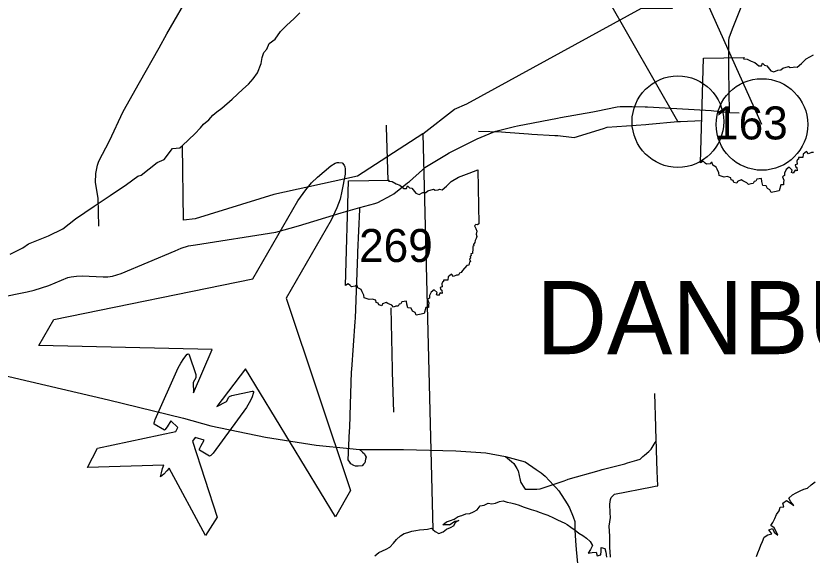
# Model space of a CAD drawing. Extents: x -232 to 448, y 619 to 1059.
# Drawn here: x 355.61 to 377.89, y 870.98 to 886.08 of the extents above; entities that cross this region are included whole.
import ezdxf

# ---------------------------------------------------------------- set-up
doc = ezdxf.new("R2010")
doc.units = 0
doc.layers.add('Default', color=7, linetype='Continuous')

msp = doc.modelspace()

# ---------------------------------------------------------------- linework, layer by layer
at = {"layer": 'Default'}
for p, q in [((376.487, 883.039), (344.65, 953.992)), ((374.135, 883.118), (334.343, 952.927)), ((374.768, 881.968), (374.85, 884.896)), ((374.768, 881.968), (374.85, 884.896)), ((364.834, 878.534), (364.916, 881.463)), ((364.834, 878.534), (364.916, 881.463))]:
    msp.add_line(p, q, dxfattribs=at)
for points in [[(366.994, 882.773), (367.884, 883.472), (368.228, 883.62), (373.118, 886.296), (373.988, 886.299), (373.964, 887.507), (373.707, 887.722), (373.664, 888.885), (372.529, 888.93), (372.464, 889.549), (372.471, 890.292), (375.197, 893.063), (376.044, 893.55), (376.42, 893.705), (376.405, 894.256), (377.369, 894.815), (377.448, 894.903), (377.5, 895.041), (377.67, 896.145)], [(357.931, 880.195), (357.914, 880.974), (357.841, 881.411), (357.845, 881.662), (357.89, 881.901), (357.926, 882.013), (358.231, 882.581), (358.614, 883.406), (359.068, 884.213), (359.62, 885.189), (359.837, 885.578), (360.513, 886.763), (361.017, 887.665), (361.302, 888.155), (361.695, 888.852), (361.924, 889.243), (362.027, 889.399), (362.418, 889.777), (362.694, 890.057)], [(375.562, 884.836), (375.561, 885.123), (375.561, 885.219), (375.565, 885.382), (375.567, 885.467), (375.664, 885.72), (375.699, 885.812), (375.942, 886.415), (375.975, 886.497), (376.026, 886.708), (376.043, 886.78), (376.035, 887.051), (376.033, 887.114), (376.029, 887.233)], [(360.617, 882.778), (360.772, 882.948), (360.86, 883.05), (361.01, 883.168), (361.116, 883.3), (361.231, 883.391), (361.368, 883.494), (361.66, 883.752), (361.964, 884.026), (362.12, 884.17), (362.246, 884.315), (362.367, 884.482), (362.472, 884.748), (362.503, 884.917), (362.546, 885.056), (362.636, 885.146), (362.698, 885.305), (362.864, 885.431), (363.017, 885.647), (363.178, 885.816), (363.399, 886.011), (363.553, 886.169)], [(374.85, 884.896), (375.987, 884.916), (375.969, 884.88), (376.076, 884.873), (376.19, 884.81), (376.286, 884.771), (376.404, 884.678), (376.475, 884.679), (376.505, 884.755), (376.559, 884.696), (376.623, 884.685), (376.733, 884.545), (376.825, 884.515), (376.934, 884.563), (377.016, 884.571), (377.076, 884.618), (377.232, 884.659), (377.276, 884.635), (377.358, 884.64), (377.4, 884.658), (377.472, 884.641), (377.598, 884.748), (377.729, 884.874), (377.93, 884.992)], [(374.85, 884.896), (375.987, 884.916), (375.969, 884.88), (376.076, 884.873), (376.19, 884.81), (376.286, 884.771), (376.404, 884.678), (376.475, 884.679), (376.505, 884.755), (376.559, 884.696), (376.623, 884.685), (376.733, 884.545), (376.825, 884.515), (376.934, 884.563), (377.016, 884.571), (377.076, 884.618), (377.232, 884.659), (377.276, 884.635), (377.358, 884.64), (377.4, 884.658), (377.472, 884.641), (377.598, 884.748), (377.729, 884.874), (377.93, 884.992)], [(375.584, 883.378), (375.564, 884.57), (375.563, 884.635), (375.562, 884.836)], [(365.232, 880.712), (365.65, 880.828), (365.737, 880.852), (366.117, 881.061), (366.188, 881.1), (366.569, 881.404), (366.622, 881.446), (366.984, 881.773), (367.055, 881.836), (367.659, 882.199), (367.732, 882.243), (368.459, 882.606), (368.519, 882.635), (368.968, 882.826), (369.04, 882.856), (369.566, 882.982), (369.651, 883.003), (370.768, 883.218), (370.852, 883.234), (371.758, 883.397), (371.85, 883.413), (372.435, 883.529), (372.518, 883.545), (372.851, 883.542)], [(372.851, 883.542), (373.222, 883.538), (373.222, 883.538), (373.281, 883.537), (374.435, 883.468)], [(374.435, 883.468), (375.066, 883.43), (375.139, 883.426), (375.516, 883.386), (375.584, 883.378), (375.854, 883.37)], [(366.029, 881.482), (365.982, 882.961), (365.98, 883.02)], [(368.553, 882.853), (369.203, 882.832), (369.308, 882.828), (369.956, 882.778), (370.045, 882.771), (370.694, 882.734), (370.778, 882.729), (371.155, 882.686), (371.229, 882.678), (372.058, 882.93), (372.16, 882.961), (373.24, 883.043), (373.325, 883.049), (374.135, 883.118), (374.208, 883.124), (374.801, 883.146)], [(360.267, 882.447), (360.617, 882.778)], [(366.994, 882.773), (365.168, 881.592), (362.828, 881.077), (360.628, 880.396), (360.296, 880.357), (360.267, 882.447)], [(366.994, 882.773), (367.278, 871.693)], [(355.451, 879.411), (355.804, 879.586), (355.961, 879.695), (356.522, 879.917), (356.925, 880.121), (357.28, 880.398), (357.801, 880.752), (358.251, 881.046), (358.703, 881.357), (359.02, 881.587), (359.11, 881.619), (359.561, 881.978), (359.759, 882.059), (359.989, 882.363), (360.198, 882.382)], [(360.198, 882.382), (360.267, 882.447)], [(377.934, 882.256), (377.878, 882.256), (377.792, 882.218), (377.737, 882.283), (377.641, 882.204), (377.629, 882.113), (377.507, 882.116), (377.512, 882.07), (377.485, 882.056), (377.46, 882.01), (377.474, 881.928), (377.417, 881.907), (377.424, 881.859), (377.461, 881.83), (377.477, 881.739), (377.416, 881.757), (377.366, 881.68), (377.315, 881.698), (377.332, 881.764), (377.245, 881.842), (377.163, 881.779), (377.121, 881.679), (377.12, 881.611), (377.059, 881.571), (377.098, 881.475), (377.091, 881.41), (377.092, 881.348), (377.016, 881.35), (376.97, 881.182)], [(377.934, 882.256), (377.878, 882.256), (377.792, 882.218), (377.737, 882.283), (377.641, 882.204), (377.629, 882.113), (377.507, 882.116), (377.512, 882.07), (377.485, 882.056), (377.46, 882.01), (377.474, 881.928), (377.417, 881.907), (377.424, 881.859), (377.461, 881.83), (377.477, 881.739), (377.416, 881.757), (377.366, 881.68), (377.315, 881.698), (377.332, 881.764), (377.245, 881.842), (377.163, 881.779), (377.121, 881.679), (377.12, 881.611), (377.059, 881.571), (377.098, 881.475), (377.091, 881.41), (377.092, 881.348), (377.016, 881.35), (376.97, 881.182)], [(361.099, 876.736), (356.249, 876.846), (356.671, 877.578), (362.24, 878.712), (363.502, 880.898), (363.721, 881.21), (363.883, 881.402), (364.052, 881.563), (364.419, 881.878), (364.548, 881.955), (364.601, 881.972), (364.649, 881.979), (364.74, 881.968)], [(364.74, 881.968), (364.796, 881.895), (364.813, 881.849), (364.825, 881.795), (364.823, 881.645), (364.734, 881.169), (364.679, 880.943), (364.594, 880.706), (364.433, 880.361), (363.171, 878.174), (364.973, 872.785), (364.55, 872.053), (362.03, 876.199)], [(376.97, 881.182), (376.837, 881.149), (376.745, 881.13), (376.713, 881.207), (376.647, 881.247), (376.604, 881.324), (376.509, 881.334), (376.487, 881.44), (376.476, 881.526), (376.347, 881.504), (376.312, 881.452), (376.266, 881.438), (376.239, 881.385), (376.177, 881.381), (376.11, 881.356), (376.066, 881.408), (375.956, 881.46), (375.907, 881.486), (375.803, 881.445), (375.781, 881.395), (375.699, 881.417), (375.68, 881.472), (375.63, 881.489), (375.619, 881.547), (375.513, 881.578), (375.431, 881.566), (375.288, 881.613), (375.279, 881.689), (375.23, 881.783), (375.205, 881.848), (375.114, 881.897), (375.096, 881.975), (375.067, 881.972), (375.04, 881.941), (374.94, 881.927), (374.899, 881.958), (374.843, 882.012), (374.768, 881.968)], [(376.97, 881.182), (376.837, 881.149), (376.745, 881.13), (376.713, 881.207), (376.647, 881.247), (376.604, 881.324), (376.509, 881.334), (376.487, 881.44), (376.476, 881.526), (376.347, 881.504), (376.312, 881.452), (376.266, 881.438), (376.239, 881.385), (376.177, 881.381), (376.11, 881.356), (376.066, 881.408), (375.956, 881.46), (375.907, 881.486), (375.803, 881.445), (375.781, 881.395), (375.699, 881.417), (375.68, 881.472), (375.63, 881.489), (375.619, 881.547), (375.513, 881.578), (375.431, 881.566), (375.288, 881.613), (375.279, 881.689), (375.23, 881.783), (375.205, 881.848), (375.114, 881.897), (375.096, 881.975), (375.067, 881.972), (375.04, 881.941), (374.94, 881.927), (374.899, 881.958), (374.843, 882.012), (374.768, 881.968)], [(364.916, 881.463), (366.052, 881.483), (366.034, 881.447), (366.142, 881.44), (366.255, 881.377), (366.352, 881.338), (366.47, 881.244), (366.54, 881.245), (366.57, 881.322), (366.624, 881.263), (366.688, 881.252), (366.799, 881.112), (366.89, 881.082), (367, 881.13), (367.082, 881.138), (367.141, 881.185), (367.297, 881.226), (367.341, 881.202), (367.423, 881.206), (367.465, 881.224), (367.537, 881.208), (367.664, 881.315), (367.794, 881.44), (367.995, 881.559), (368.295, 881.671), (368.532, 881.772), (368.566, 880.252)], [(364.916, 881.463), (366.052, 881.483), (366.034, 881.447), (366.142, 881.44), (366.255, 881.377), (366.352, 881.338), (366.47, 881.244), (366.54, 881.245), (366.57, 881.322), (366.624, 881.263), (366.688, 881.252), (366.799, 881.112), (366.89, 881.082), (367, 881.13), (367.082, 881.138), (367.141, 881.185), (367.297, 881.226), (367.341, 881.202), (367.423, 881.206), (367.465, 881.224), (367.537, 881.208), (367.664, 881.315), (367.794, 881.44), (367.995, 881.559), (368.295, 881.671), (368.532, 881.772), (368.566, 880.252)], [(352.707, 877.891), (353.166, 877.905), (353.966, 877.992), (355.128, 878.189), (355.926, 878.352), (356.118, 878.397), (356.527, 878.534), (357.063, 878.753), (357.154, 878.771), (357.309, 878.794), (357.467, 878.799), (358.053, 878.772), (358.179, 878.775), (358.315, 878.795), (358.555, 878.865), (360.062, 879.503), (360.237, 879.575), (360.438, 879.636), (360.638, 879.667), (362.886, 880.025), (363.513, 880.2), (364.708, 880.562), (365.232, 880.712)], [(364.964, 874.892), (365.004, 876.113), (365.006, 876.173), (365.108, 877.523), (365.115, 877.611), (365.176, 879.398), (365.179, 879.465), (365.23, 880.656), (365.23, 880.656), (365.232, 880.712)], [(368.566, 880.252), (368.531, 880.23), (368.477, 880.24), (368.44, 880.198), (368.485, 880.127), (368.507, 880.051), (368.488, 879.969), (368.506, 879.9), (368.494, 879.843), (368.459, 879.786), (368.448, 879.732), (368.419, 879.675), (368.421, 879.643), (368.393, 879.618), (368.398, 879.522), (368.384, 879.47), (368.389, 879.424), (368.344, 879.412), (368.354, 879.375), (368.326, 879.346), (368.332, 879.296), (368.299, 879.264), (368.331, 879.2), (368.306, 879.18), (368.285, 879.103), (368.227, 879.087), (368.111, 878.945), (368.071, 878.891), (368.025, 878.878), (367.999, 878.823), (367.943, 878.823), (367.858, 878.785), (367.803, 878.85), (367.706, 878.771), (367.695, 878.68), (367.572, 878.683), (367.577, 878.637), (367.55, 878.623), (367.525, 878.577), (367.539, 878.495), (367.482, 878.474), (367.489, 878.426), (367.526, 878.397), (367.542, 878.306), (367.481, 878.324), (367.431, 878.247), (367.38, 878.265), (367.397, 878.33), (367.31, 878.409), (367.229, 878.346), (367.186, 878.246), (367.185, 878.178), (367.124, 878.138), (367.163, 878.042), (367.156, 877.977), (367.158, 877.914), (367.081, 877.917), (367.035, 877.748)], [(368.566, 880.252), (368.531, 880.23), (368.477, 880.24), (368.44, 880.198), (368.485, 880.127), (368.507, 880.051), (368.488, 879.969), (368.506, 879.9), (368.494, 879.843), (368.459, 879.786), (368.448, 879.732), (368.419, 879.675), (368.421, 879.643), (368.393, 879.618), (368.398, 879.522), (368.384, 879.47), (368.389, 879.424), (368.344, 879.412), (368.354, 879.375), (368.326, 879.346), (368.332, 879.296), (368.299, 879.264), (368.331, 879.2), (368.306, 879.18), (368.285, 879.103), (368.227, 879.087), (368.111, 878.945), (368.071, 878.891), (368.025, 878.878), (367.999, 878.823), (367.943, 878.823), (367.858, 878.785), (367.803, 878.85), (367.706, 878.771), (367.695, 878.68), (367.572, 878.683), (367.577, 878.637), (367.55, 878.623), (367.525, 878.577), (367.539, 878.495), (367.482, 878.474), (367.489, 878.426), (367.526, 878.397), (367.542, 878.306), (367.481, 878.324), (367.431, 878.247), (367.38, 878.265), (367.397, 878.33), (367.31, 878.409), (367.229, 878.346), (367.186, 878.246), (367.185, 878.178), (367.124, 878.138), (367.163, 878.042), (367.156, 877.977), (367.158, 877.914), (367.081, 877.917), (367.035, 877.748)], [(367.035, 877.748), (366.902, 877.716), (366.81, 877.697), (366.778, 877.774), (366.712, 877.814), (366.669, 877.891), (366.575, 877.901), (366.552, 878.007), (366.542, 878.092), (366.412, 878.071), (366.377, 878.019), (366.331, 878.005), (366.305, 877.952), (366.242, 877.948), (366.175, 877.923), (366.131, 877.974), (366.021, 878.026), (365.972, 878.053), (365.869, 878.012), (365.847, 877.962), (365.764, 877.984), (365.745, 878.039), (365.695, 878.056), (365.684, 878.114), (365.578, 878.145), (365.497, 878.133), (365.353, 878.18), (365.344, 878.256), (365.296, 878.35), (365.27, 878.415), (365.179, 878.464), (365.161, 878.542), (365.132, 878.539), (365.106, 878.508), (365.005, 878.494), (364.965, 878.525), (364.908, 878.579), (364.834, 878.534)], [(367.035, 877.748), (366.902, 877.716), (366.81, 877.697), (366.778, 877.774), (366.712, 877.814), (366.669, 877.891), (366.575, 877.901), (366.552, 878.007), (366.542, 878.092), (366.412, 878.071), (366.377, 878.019), (366.331, 878.005), (366.305, 877.952), (366.242, 877.948), (366.175, 877.923), (366.131, 877.974), (366.021, 878.026), (365.972, 878.053), (365.869, 878.012), (365.847, 877.962), (365.764, 877.984), (365.745, 878.039), (365.695, 878.056), (365.684, 878.114), (365.578, 878.145), (365.497, 878.133), (365.353, 878.18), (365.344, 878.256), (365.296, 878.35), (365.27, 878.415), (365.179, 878.464), (365.161, 878.542), (365.132, 878.539), (365.106, 878.508), (365.005, 878.494), (364.965, 878.525), (364.908, 878.579), (364.834, 878.534)], [(366.187, 874.986), (366.152, 876.111), (366.149, 876.186), (366.113, 877.9)], [(359.66, 873.169), (359.682, 873.284), (359.716, 873.406), (359.753, 873.497), (357.608, 873.431), (357.893, 873.976), (360.082, 874.437), (360.136, 874.554), (359.944, 874.741), (359.846, 874.571), (359.809, 874.522), (359.787, 874.501), (359.763, 874.481), (359.479, 874.645), (359.482, 874.683), (359.486, 874.713), (359.494, 874.743), (359.504, 874.772), (360.146, 876.22), (360.22, 876.355), (360.306, 876.482), (360.403, 876.602), (360.419, 876.61), (360.434, 876.611), (360.447, 876.604), (360.456, 876.589), (360.64, 876.036), (360.644, 876.01), (360.648, 875.981), (360.648, 875.965), (360.64, 875.941), (360.567, 875.815), (360.582, 875.52), (361.099, 876.736)], [(352.114, 876.324), (352.35, 876.402), (352.713, 876.46), (352.981, 876.471), (353.452, 876.435), (353.679, 876.391), (354.074, 876.3), (354.963, 876.087), (356.443, 875.736), (358.199, 875.325), (360.302, 874.816), (361.063, 874.601), (362.598, 874.281), (364.013, 874.054), (364.956, 873.96)], [(362.03, 876.199), (361.235, 875.143), (361.498, 875.277), (361.571, 875.404), (361.587, 875.423), (361.601, 875.431), (361.629, 875.442), (361.653, 875.451), (362.224, 875.568), (362.242, 875.568), (362.255, 875.56), (362.261, 875.546), (362.262, 875.529), (362.207, 875.385), (362.139, 875.247), (362.06, 875.115), (361.127, 873.835), (361.107, 873.812), (361.084, 873.791), (361.061, 873.771), (361.029, 873.75), (360.745, 873.914), (360.75, 873.944), (360.758, 873.974), (360.782, 874.031), (360.879, 874.201), (360.622, 874.274), (360.547, 874.168), (361.243, 872.042), (360.913, 871.523), (359.898, 873.413), (359.837, 873.336), (359.749, 873.246), (359.66, 873.169)], [(373.518, 874.574), (373.489, 875.503)], [(365.228, 873.933), (365.31, 873.862), (365.36, 873.818), (365.384, 873.77), (365.411, 873.717), (365.397, 873.664), (365.37, 873.564), (365.334, 873.524), (365.296, 873.483), (365.188, 873.474), (365.117, 873.467), (365.069, 873.492), (364.981, 873.539), (364.95, 873.584), (364.905, 873.649), (364.948, 874.46), (364.952, 874.542), (364.964, 874.892)], [(373.54, 873.922), (373.537, 874.003), (373.531, 874.191), (373.518, 874.574)], [(373.121, 873.705), (373.155, 873.737), (373.197, 873.777), (373.319, 873.884), (373.391, 873.948), (373.499, 874.136), (373.499, 874.136), (373.531, 874.191)], [(364.956, 873.96), (365.228, 873.933), (365.824, 873.935), (366.455, 873.938), (367.924, 873.898), (368.76, 873.841), (369.307, 873.739), (369.621, 873.654), (369.863, 873.589), (370.167, 873.379)], [(373.559, 873.329), (373.54, 873.922)], [(369.307, 873.739), (369.476, 873.603), (369.548, 873.545), (369.628, 873.403), (369.664, 873.339), (369.722, 873.075), (369.736, 873.015), (369.826, 872.88), (369.863, 872.823), (370.188, 872.829), (370.285, 872.831), (370.951, 873.062), (371.043, 873.093), (371.069, 873.101)], [(371.069, 873.101), (371.928, 873.35), (372.017, 873.376), (372.646, 873.539), (372.726, 873.56), (372.985, 873.636), (373.076, 873.663), (373.121, 873.705)], [(370.167, 873.379), (370.309, 873.281), (370.423, 873.188), (370.661, 872.931)], [(373.496, 872.905), (373.572, 872.92), (373.559, 873.329)], [(376.741, 871.803), (376.788, 871.896), (376.852, 872.006), (376.897, 872.114), (376.969, 872.217), (376.996, 872.322), (377.101, 872.326), (377.07, 872.429), (377.173, 872.509), (377.275, 872.439), (377.378, 872.371), (377.296, 872.474), (377.242, 872.577), (377.347, 872.671), (377.45, 872.723), (377.557, 872.774), (377.662, 872.824), (377.764, 872.857), (377.869, 872.945), (377.976, 873.031)], [(370.661, 872.931), (370.717, 872.869), (370.8, 872.78), (371.041, 872.419), (371.104, 872.304), (371.201, 872.051), (371.253, 871.917), (371.247, 871.69), (371.272, 871.38)], [(372.244, 872.158), (372.233, 872.407), (372.246, 872.532), (372.266, 872.592), (372.305, 872.63), (372.357, 872.683), (373.42, 872.89), (373.496, 872.905)], [(367.744, 871.828), (367.555, 871.824), (367.664, 871.908), (367.769, 871.947), (367.872, 871.981), (367.983, 872.057), (368.092, 872.091), (368.205, 872.133), (368.313, 872.145), (368.416, 872.188), (368.521, 872.248), (368.601, 872.355), (368.718, 872.377), (368.821, 872.429), (368.93, 872.414), (369.033, 872.429), (369.139, 872.476), (369.25, 872.497), (369.355, 872.46), (369.46, 872.445), (369.575, 872.41), (369.692, 872.373), (369.801, 872.332), (369.914, 872.293), (370.033, 872.256), (370.16, 872.215), (370.28, 872.172), (370.384, 872.131), (370.499, 872.094), (370.656, 872.024), (370.764, 871.97), (370.869, 871.918), (370.972, 871.871), (371.036, 871.839)], [(372.253, 870.918), (372.249, 870.939), (372.228, 871.188), (372.23, 871.513), (372.216, 871.793), (372.25, 872.028), (372.244, 872.158)], [(367.744, 871.828), (367.889, 871.929), (368.006, 871.95), (367.902, 871.894), (367.87, 871.823)], [(365.656, 870.961), (365.765, 871.05), (365.868, 871.095), (365.971, 871.143), (366.078, 871.204), (366.176, 871.309), (366.261, 871.416), (366.368, 871.521), (366.472, 871.583), (366.575, 871.614), (366.69, 871.649), (366.805, 871.672), (366.908, 871.684), (367.021, 871.698), (367.128, 871.704)], [(367.128, 871.704), (367.237, 871.729), (367.278, 871.693)], [(367.278, 871.693), (367.34, 871.639), (367.444, 871.581), (367.562, 871.63), (367.664, 871.709), (367.767, 871.749), (367.872, 871.808), (367.87, 871.823)], [(371.036, 871.839), (371.143, 871.764), (371.257, 871.68), (371.367, 871.597), (371.472, 871.527), (371.575, 871.453), (371.68, 871.355), (371.748, 871.245), (371.692, 871.14), (371.628, 871.031), (371.737, 871.054), (371.844, 871.06), (371.873, 870.955), (371.976, 870.986), (371.988, 871.089), (371.988, 871.194), (372.093, 871.167), (372.118, 871.062), (372.136, 870.92)], [(376.374, 871.04), (376.421, 871.151), (376.458, 871.256), (376.499, 871.359), (376.55, 871.478), (376.657, 871.546), (376.764, 871.575), (376.682, 871.684), (376.785, 871.721), (376.828, 871.618), (376.931, 871.536), (376.881, 871.641), (376.832, 871.746), (376.741, 871.803)], [(371.272, 871.38), (371.292, 871.131), (371.354, 870.458), (371.403, 869.905), (371.459, 869.289), (371.527, 868.633), (371.588, 867.975), (371.648, 867.298), (371.699, 866.786), (371.749, 866.267), (371.8, 865.736), (371.822, 865.454)], [(376.333, 870.937), (376.374, 871.04)]]:
    msp.add_lwpolyline(points, dxfattribs=at)
for centre in [(374.135, 883.118), (376.487, 883.039)]:
    msp.add_circle(centre, 1.282, dxfattribs=at)

# ---------------------------------------------------------------- texts
for s, height, p in [('163', 0.9234, (375.149, 882.621)), ('269', 0.9234, (365.214, 879.188)), ('DANBURY', 2.052, (370.169, 876.606))]:
    msp.add_text(s, height=height, dxfattribs=at).set_placement(p)

doc.saveas('drawing.dxf')
